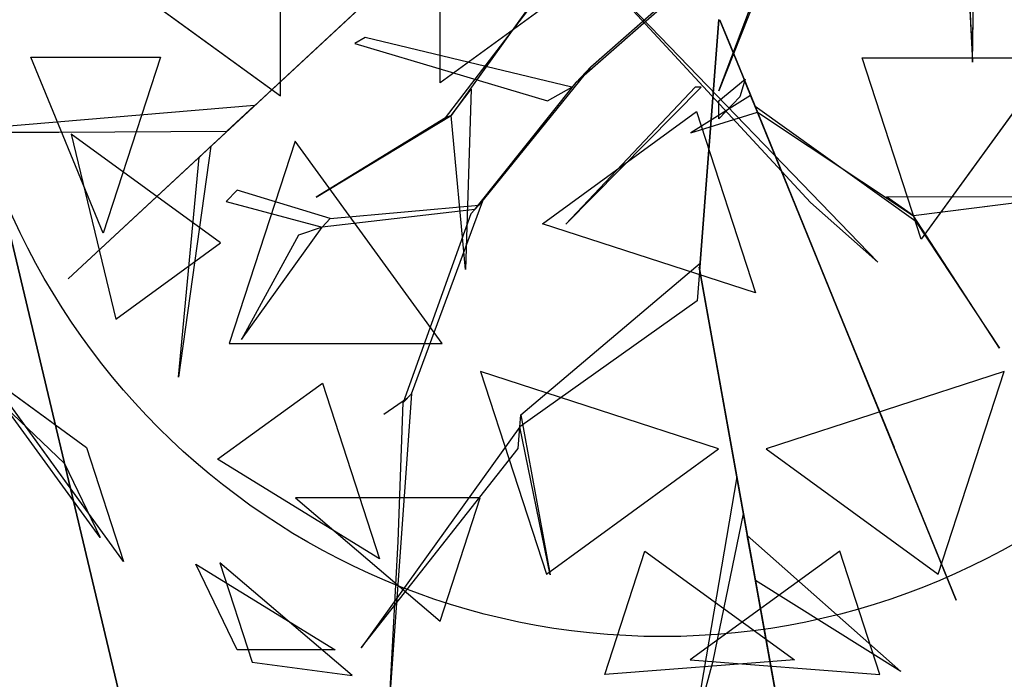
# Model space of a CAD drawing. Extents: x 22936 to 50368, y -4877 to 31080.
# Tile 373 of 601: x 49475 to 49734, y 2461 to 2634. Entities that reach past the tile are written whole.
import ezdxf

# ---------------------------------------------------------------- set-up
doc = ezdxf.new("R2010")
doc.units = 0
doc.layers.get('0').update_dxf_attribs({"linetype": 'CONTINUOUS'})
for name, color, linetype in [('00_TRACE_ARBRE', 3, 'CONTINUOUS'), ('00_TRACE_RDC', 241, 'CONTINUOUS'), ('08_AMENAGEMENTS_EXTERIEURS', 253, 'CONTINUOUS'), ('09_VEGETATION', 134, 'CONTINUOUS')]:
    doc.layers.add(name, color=color, linetype=linetype)

# ---------------------------------------------------------------- blocks, each defined once
blk = doc.blocks.new('TREE_GEOMETRIC_ROUND')
at = {"color": 7}
for p, q in [((43.9, -309.6, 4440.5), (282.4, 326.4, 5654)), ((282.4, 297.1, 5491.8), (43.9, -309.6, 4513.7)), ((-879.4, -319.9, 5468.4), (-879.4, 207, 5468.4)), ((-543.3, -292.3, 5644.3), (-543.3, 179.3, 5644.3)), ((565.4, -3.9, 5099.5), (578, -248.8, 5549.4)), ((578, -248.8, 5549.4), (581.4, -3.9, 5214.6)), ((-605.7, -35.6, 3415.3), (-1326.3, -704.7, 3593.2)), ((-1326.3, -704.7, 3593.2), (-605.7, -35.6, 3357.8)), ((-531.7, -365.8, 4848.5), (-278.5, -36.2, 4456.2)), ((-290.3, -40.6, 4571.3), (-519.9, -361.5, 4906)), ((-232.2, -37.7, 4440.5), (378.7, -669.5, 5654)), ((236.4, -544, 5491.8), (-232.2, -37.7, 4513.7)), ((-225.6, -258.5, 2358.4), (31.1, -33, 1966.5)), ((-1242, -56.5, 5178.3), (-879.4, -319.9, 5468.4)), ((-218.8, -56.5, 5736.5), (-543.3, -292.3, 5644.3)), ((-3.2, -69.7, 1966.5), (-257, -292.1, 2300.8)), ((43.9, -159, 2934.1), (3.3, -680.5, 3357.8)), ((3.3, -680.5, 3415.3), (43.9, -159, 3007.3)), ((93.2, -276.5, 3886.1), (45.8, -160.3, 3007.3)), ((45.8, -160.3, 3007.3), (68, -214.5, 3064.9)), ((-700.7, -197, 3117.4), (-722.5, -209.4, 3117.4)), ((-266.1, -301.8, 2421.1), (-700.7, -197, 3117.4)), ((-722.5, -209.4, 3117.4), (-317.1, -330.7, 2494.4)), ((68, -214.5, 3064.9), (102.7, -299.8, 3839)), ((-1404.9, -238.8, 2902.3), (-1132, -238.8, 2577.8)), ((-1252.3, -608.8, 2829.7), (-1404.9, -238.8, 2902.3)), ((-1132, -238.8, 2577.8), (-1252.3, -608.8, 2829.7)), ((345.4, -239.8, 5736.5), (746.6, -239.8, 5644.3)), ((469.4, -621.3, 5644.3), (345.4, -239.8, 5736.5)), ((746.6, -239.8, 5644.3), (469.4, -621.3, 5644.3)), ((-225.6, -258.5, 2358.4), (-461.5, -550, 2855.3)), ((-257, -292.1, 2300.8), (-225.6, -258.5, 2358.4)), ((43.9, -330.6, 4456.2), (99.4, -284.5, 3886.1)), ((99.4, -284.5, 3886.1), (87.5, -322.2, 3959.3)), ((102.7, -299.8, 3839), (93.2, -276.5, 3886.1)), ((93.2, -276.5, 3886.1), (292.4, -764.7, 4383)), ((-519.9, -361.5, 4895.5), (-477.9, -305.9, 4848.5)), ((-477.9, -305.9, 4848.5), (-489.9, -684.9, 5361.1)), ((-470.1, -559.2, 2829.1), (-257, -292.1, 2300.8)), ((-317.1, -330.7, 2494.4), (-266.1, -301.8, 2421.1)), ((-6.3, -301.3, 5010.6), (-278.3, -590, 5523.2)), ((-278.3, -590, 5523.2), (6.3, -301.3, 4895.5)), ((6.3, -301.3, 4895.5), (-6.3, -301.3, 5010.6)), ((43.9, -309.6, 4513.7), (43.9, -309.6, 4440.5)), ((297.1, -776.3, 4335.9), (102.7, -299.8, 3839)), ((110.6, -319.1, 4456.2), (-15.5, -397.7, 5612.1)), ((87.5, -322.2, 3959.3), (43.9, -368.2, 4456.2)), ((43.9, -368.2, 4456.2), (43.9, -330.6, 4456.2)), ((120.1, -342.4, 4456.2), (110.6, -319.1, 4456.2)), ((-933.8, -340.2, 3462.4), (-1596.1, -395.6, 3357.8)), ((-992.1, -394.3, 3488.5), (-933.8, -340.2, 3462.4)), ((120.1, -342.4, 4456.2), (124.8, -354, 4571.3)), ((124.8, -354, 4456.2), (120.1, -342.4, 4456.2)), ((458.2, -584.1, 4848.5), (120.1, -342.4, 4456.2)), ((-804.4, -533.2, 5246), (-519.9, -361.5, 4906)), ((-531.7, -365.8, 4848.5), (-804.4, -533.2, 5246)), ((-519.9, -361.5, 4906), (-531.7, -365.8, 4848.5)), ((-489.9, -684.9, 5361.1), (-519.9, -361.5, 4895.5)), ((-327.8, -588.9, 5644.3), (-3.3, -353.1, 5736.5)), ((-15.5, -397.7, 5612.1), (124.8, -354, 4456.2)), ((-3.3, -353.1, 5736.5), (120.7, -734.6, 5644.3)), ((124.8, -354, 4571.3), (453.5, -572.4, 4906)), ((-1596.1, -395.6, 3357.8), (-1345.6, -396.4, 3431)), ((-1345.6, -396.4, 3431), (-992.1, -394.3, 3488.5)), ((-1005.2, -629.1, 5283), (-1319.9, -400.4, 5031.1)), ((-1319.9, -400.4, 5031.1), (-1225.9, -789.5, 4958.5)), ((-1025.8, -425.7, 3546.1), (-1094.1, -911.7, 4205.1)), ((-1050.3, -449.3, 3561.8), (-1025.8, -425.7, 3546.1)), ((-848.5, -415, 2392.4), (-987, -841.2, 2682.5)), ((-538.8, -841.2, 2392.4), (-848.5, -415, 2392.4)), ((-1094.1, -911.7, 4205.1), (-1050.3, -449.3, 3561.8)), ((-970.7, -518.1, 3734), (-993.6, -542.5, 3734)), ((-774.4, -578.1, 3137.7), (-970.7, -518.1, 3734)), ((396.5, -532.4, 4848.5), (775.7, -531.4, 5361.1)), ((453.5, -572.4, 4895.5), (396.5, -532.4, 4848.5)), ((775.7, -531.4, 5361.1), (453.5, -572.4, 4895.5)), ((-993.6, -542.5, 3734), (-791.6, -596.4, 3106.3)), ((-470.1, -559.2, 2829.1), (-791.6, -596.4, 3106.3)), ((-774.4, -578.1, 3137.7), (-461.5, -550, 2855.3)), ((-603.6, -946.7, 2786.3), (-453, -540.8, 2771.6)), ((-453, -540.8, 2771.6), (-478.7, -568.3, 2844.8)), ((-461.5, -550, 2855.3), (-470.1, -559.2, 2829.1)), ((378.7, -669.5, 5654), (236.4, -544, 5491.8)), ((-791.6, -596.4, 3106.3), (-774.4, -578.1, 3137.7)), ((-478.7, -568.3, 2844.8), (-620.7, -965, 2843.8)), ((634.8, -851, 5246), (453.5, -572.4, 4906)), ((453.5, -572.4, 4906), (458.2, -584.1, 4848.5)), ((-961.2, -832.7, 3238.8), (-791.6, -596.4, 3106.3)), ((-791.6, -596.4, 3106.3), (-841.4, -612.9, 3179.5)), ((120.7, -734.6, 5644.3), (-327.8, -588.9, 5644.3)), ((458.2, -584.1, 4848.5), (634.8, -851, 5246)), ((-841.4, -612.9, 3179.5), (-961.2, -832.7, 3238.8)), ((-1225.9, -789.5, 4958.5), (-1005.2, -629.1, 5283)), ((-373.5, -991.1, 4105.7), (4, -672.1, 3415.3)), ((3.3, -680.5, 3415.3), (-2.2, -751.4, 3415.3)), ((176, -1648.4, 3593.2), (2.2, -680.5, 3357.8)), ((2.2, -680.5, 3357.8), (2.2, -680.5, 3415.3)), ((2.2, -680.5, 3415.3), (176, -1648.4, 3593.2)), ((4, -672.1, 3415.3), (3.3, -680.5, 3415.3)), ((3.3, -680.5, 3357.8), (3.3, -680.5, 3415.3)), ((-2.2, -751.4, 3415.3), (-375.4, -1016.1, 4074.4)), ((292.4, -764.7, 4383), (297.1, -776.3, 4335.9)), ((376.1, -970, 4937.4), (292.4, -764.7, 4383)), ((297.1, -776.3, 4325.4), (543.6, -1380.7, 4586.9)), ((314.5, -818.9, 4398.6), (297.1, -776.3, 4325.4)), ((297.1, -776.3, 4335.9), (412.5, -1059.2, 5099.5)), ((447.2, -1144.4, 4555.6), (314.5, -818.9, 4398.6)), ((-987, -841.2, 2682.5), (-538.8, -841.2, 2392.4)), ((-1209.6, -1299.5, 3736.8), (-1491.6, -911.3, 3736.8)), ((-1491.6, -911.3, 3736.8), (-1287.6, -1059.6, 3316.1)), ((43.2, -1062.8, 5468.4), (-458, -899.9, 5468.4)), ((-458, -899.9, 5468.4), (-319.5, -1326.2, 5178.3)), ((644.2, -899.9, 2392.4), (143.1, -1062.8, 2392.4)), ((505.7, -1326.2, 2682.5), (644.2, -899.9, 2392.4)), ((-1011.6, -1084.4, 4958.5), (-790.9, -924.1, 5283)), ((-790.9, -924.1, 5283), (-670.7, -1294.1, 5031.1)), ((-603.6, -946.7, 2786.3), (-649.3, -1582.9, 2960.6)), ((-620.7, -965, 2843.8), (-603.6, -946.7, 2786.3)), ((-1259, -1249, 4189.8), (-1458.9, -973.9, 4189.8)), ((-1458.9, -973.9, 4189.8), (-1333.8, -1093.2, 4415.9)), ((-612.1, -955.8, 2796.8), (-661.3, -990, 2796.8)), ((-631.6, -1257.7, 2843.8), (-620.7, -965, 2843.8)), ((412.5, -1059.2, 5099.5), (376.1, -970, 4937.4)), ((-375.4, -1016.1, 4074.4), (-373.5, -991.1, 4105.7)), ((-373.5, -991.1, 4105.7), (-311.5, -1327.5, 4806.6)), ((-375.4, -1016.1, 4074.4), (-709.6, -1481.1, 4367.3)), ((-379, -1062, 4126.7), (-375.4, -1016.1, 4074.4)), ((-311.5, -1327.5, 4806.6), (-375.4, -1016.1, 4074.4)), ((-1287.6, -1059.6, 3316.1), (-1209.6, -1299.5, 3736.8)), ((-709.6, -1481.1, 4367.3), (-379, -1062, 4126.7)), ((-319.5, -1326.2, 5178.3), (43.2, -1062.8, 5468.4)), ((143.1, -1062.8, 2392.4), (505.7, -1326.2, 2682.5)), ((-1333.8, -1093.2, 4415.9), (-1259, -1249, 4189.8)), ((-670.7, -1294.1, 5031.1), (-1011.6, -1084.4, 4958.5)), ((81.3, -1121.2, 3462.4), (-11.6, -1669.3, 3357.8)), ((95.4, -1199.5, 3488.5), (81.3, -1121.2, 3462.4)), ((543.6, -1380.7, 4586.9), (447.2, -1144.4, 4555.6)), ((-458.8, -1165.3, 2577.8), (-847.9, -1165.3, 2829.7)), ((-847.9, -1165.3, 2829.7), (-543.2, -1424.8, 2902.3)), ((-543.2, -1424.8, 2902.3), (-458.8, -1165.3, 2577.8)), ((31.8, -1508.5, 3431), (95.4, -1199.5, 3488.5)), ((-649.3, -1582.9, 2960.6), (-631.6, -1257.7, 2843.8)), ((120.5, -1339.5, 3561.8), (103.5, -1244.8, 3546.1)), ((103.5, -1244.8, 3546.1), (427, -1531.1, 4205.1)), ((-196.4, -1537.5, 2902.3), (-112.1, -1278, 2577.8)), ((-112.1, -1278, 2577.8), (202.6, -1506.7, 2829.7)), ((298.3, -1278, 5283), (-16.4, -1506.7, 5031.1)), ((382.6, -1537.5, 4958.5), (298.3, -1278, 5283)), ((-1057.1, -1305.2, 4599.3), (-763.9, -1485.5, 4661.7)), ((-970.7, -1485.5, 4337.8), (-1057.1, -1305.2, 4599.3)), ((-728.6, -1539.4, 3265.8), (-1007, -1302.4, 3199.5)), ((-1007, -1302.4, 3199.5), (-939.1, -1511.3, 3565.9)), ((427, -1531.1, 4205.1), (120.5, -1339.5, 3561.8)), ((-763.9, -1485.5, 4661.7), (-970.7, -1485.5, 4337.8)), ((-939.1, -1511.3, 3565.9), (-728.6, -1539.4, 3265.8)), ((202.6, -1506.7, 2829.7), (-196.4, -1537.5, 2902.3)), ((-16.4, -1506.7, 5031.1), (382.6, -1537.5, 4958.5)), ((-11.6, -1669.3, 3357.8), (31.8, -1508.5, 3431))]:
    blk.add_line(p, q, dxfattribs=at)
mesh = blk.add_polyface(dxfattribs=at)
corners = [(-879.4, 207, 5468.4), (-1242, -56.5, 5178.3), (-879.4, -319.9, 5468.4)]
mesh.append_faces([[corners[k] for k in face] for face in [(0, 1, 2)]], dxfattribs={"color": 7})
mesh = blk.add_polyface(dxfattribs=at)
corners = [(-218.8, -56.5, 5736.5), (-543.3, -292.3, 5644.3), (-543.3, 179.3, 5644.3)]
mesh.append_faces([[corners[k] for k in face] for face in [(0, 1, 2)]], dxfattribs={"color": 7})
mesh = blk.add_polyface(dxfattribs=at)
corners = [(565.4, -3.9, 5099.5), (578, -248.8, 5549.4), (581.4, -3.9, 5214.6)]
mesh.append_faces([[corners[k] for k in face] for face in [(0, 1, 2)]], dxfattribs={"color": 7})
mesh = blk.add_polyface(dxfattribs=at)
corners = [(-1326.3, -704.7, 3593.2), (-605.7, -35.6, 3357.8), (-605.7, -35.6, 3415.3)]
mesh.append_faces([[corners[k] for k in face] for face in [(0, 1, 2)]], dxfattribs={"color": 7})
mesh = blk.add_polyface(dxfattribs=at)
corners = [(43.9, -159, 3007.3), (3.3, -680.5, 3357.8), (3.3, -680.5, 3415.3), (43.9, -159, 2934.1)]
mesh.append_faces([[corners[k] for k in face] for face in [(0, 1, 2), (1, 0, 3)]], dxfattribs={"vtx0": -1, "color": 7})
mesh = blk.add_polyface(dxfattribs=at)
corners = [(93.2, -276.5, 3886.1), (68, -214.5, 3064.9), (102.7, -299.8, 3839), (45.8, -160.3, 3007.3)]
mesh.append_faces([[corners[k] for k in face] for face in [(0, 1, 2), (1, 0, 3)]], dxfattribs={"vtx0": -1, "color": 7})
mesh = blk.add_polyface(dxfattribs=at)
corners = [(-1132, -238.8, 2577.8), (-1252.3, -608.8, 2829.7), (-1404.9, -238.8, 2902.3)]
mesh.append_faces([[corners[k] for k in face] for face in [(0, 1, 2)]], dxfattribs={"color": 7})
mesh = blk.add_polyface(dxfattribs=at)
corners = [(746.6, -239.8, 5644.3), (469.4, -621.3, 5644.3), (345.4, -239.8, 5736.5)]
mesh.append_faces([[corners[k] for k in face] for face in [(0, 1, 2)]], dxfattribs={"color": 7})
mesh = blk.add_polyface(dxfattribs=at)
corners = [(102.7, -299.8, 3839), (292.4, -764.7, 4383), (297.1, -776.3, 4335.9), (93.2, -276.5, 3886.1)]
mesh.append_faces([[corners[k] for k in face] for face in [(0, 1, 2), (1, 0, 3)]], dxfattribs={"vtx0": -1, "color": 7})
mesh = blk.add_polyface(dxfattribs=at)
corners = [(-489.9, -684.9, 5361.1), (-519.9, -361.5, 4895.5), (-477.9, -305.9, 4848.5)]
mesh.append_faces([[corners[k] for k in face] for face in [(0, 1, 2)]], dxfattribs={"color": 7})
mesh = blk.add_polyface(dxfattribs=at)
corners = [(-6.3, -301.3, 5010.6), (-278.3, -590, 5523.2), (6.3, -301.3, 4895.5)]
mesh.append_faces([[corners[k] for k in face] for face in [(0, 1, 2)]], dxfattribs={"color": 7})
mesh = blk.add_polyface(dxfattribs=at)
corners = [(124.8, -354, 4456.2), (110.6, -319.1, 4456.2), (-15.5, -397.7, 5612.1), (120.1, -342.4, 4456.2)]
mesh.append_faces([[corners[k] for k in face] for face in [(0, 1, 2), (1, 0, 3)]], dxfattribs={"vtx0": -1, "color": 7})
mesh = blk.add_polyface(dxfattribs=at)
corners = [(-804.4, -533.2, 5246), (-519.9, -361.5, 4906), (-531.7, -365.8, 4848.5)]
mesh.append_faces([[corners[k] for k in face] for face in [(0, 1, 2)]], dxfattribs={"color": 7})
mesh = blk.add_polyface(dxfattribs=at)
corners = [(120.7, -734.6, 5644.3), (-327.8, -588.9, 5644.3), (-3.3, -353.1, 5736.5)]
mesh.append_faces([[corners[k] for k in face] for face in [(0, 1, 2)]], dxfattribs={"color": 7})
mesh = blk.add_polyface(dxfattribs=at)
corners = [(-1319.9, -400.4, 5031.1), (-1225.9, -789.5, 4958.5), (-1005.2, -629.1, 5283)]
mesh.append_faces([[corners[k] for k in face] for face in [(0, 1, 2)]], dxfattribs={"color": 7})
mesh = blk.add_polyface(dxfattribs=at)
corners = [(-1094.1, -911.7, 4205.1), (-1050.3, -449.3, 3561.8), (-1025.8, -425.7, 3546.1)]
mesh.append_faces([[corners[k] for k in face] for face in [(0, 1, 2)]], dxfattribs={"color": 7})
mesh = blk.add_polyface(dxfattribs=at)
corners = [(-538.8, -841.2, 2392.4), (-848.5, -415, 2392.4), (-987, -841.2, 2682.5)]
mesh.append_faces([[corners[k] for k in face] for face in [(0, 1, 2)]], dxfattribs={"color": 7})
mesh = blk.add_polyface(dxfattribs=at)
corners = [(775.7, -531.4, 5361.1), (453.5, -572.4, 4895.5), (396.5, -532.4, 4848.5)]
mesh.append_faces([[corners[k] for k in face] for face in [(0, 1, 2)]], dxfattribs={"color": 7})
mesh = blk.add_polyface(dxfattribs=at)
corners = [(453.5, -572.4, 4906), (458.2, -584.1, 4848.5), (634.8, -851, 5246)]
mesh.append_faces([[corners[k] for k in face] for face in [(0, 1, 2)]], dxfattribs={"color": 7})
mesh = blk.add_polyface(dxfattribs=at)
corners = [(-791.6, -596.4, 3106.3), (-841.4, -612.9, 3179.5), (-961.2, -832.7, 3238.8)]
mesh.append_faces([[corners[k] for k in face] for face in [(0, 1, 2)]], dxfattribs={"color": 7})
mesh = blk.add_polyface(dxfattribs=at)
corners = [(2.2, -680.5, 3415.3), (176, -1648.4, 3593.2), (2.2, -680.5, 3357.8)]
mesh.append_faces([[corners[k] for k in face] for face in [(0, 1, 2)]], dxfattribs={"color": 7})
mesh = blk.add_polyface(dxfattribs=at)
corners = [(376.1, -970, 4937.4), (297.1, -776.3, 4335.9), (412.5, -1059.2, 5099.5), (292.4, -764.7, 4383)]
mesh.append_faces([[corners[k] for k in face] for face in [(0, 1, 2), (1, 0, 3)]], dxfattribs={"vtx0": -1, "color": 7})
mesh = blk.add_polyface(dxfattribs=at)
corners = [(447.2, -1144.4, 4555.6), (297.1, -776.3, 4325.4), (543.6, -1380.7, 4586.9), (314.5, -818.9, 4398.6)]
mesh.append_faces([[corners[k] for k in face] for face in [(0, 1, 2), (1, 0, 3)]], dxfattribs={"vtx0": -1, "color": 7})
mesh = blk.add_polyface(dxfattribs=at)
corners = [(-1491.6, -911.3, 3736.8), (-1287.6, -1059.6, 3316.1), (-1209.6, -1299.5, 3736.8)]
mesh.append_faces([[corners[k] for k in face] for face in [(0, 1, 2)]], dxfattribs={"color": 7})
mesh = blk.add_polyface(dxfattribs=at)
corners = [(43.2, -1062.8, 5468.4), (-458, -899.9, 5468.4), (-319.5, -1326.2, 5178.3)]
mesh.append_faces([[corners[k] for k in face] for face in [(0, 1, 2)]], dxfattribs={"color": 7})
mesh = blk.add_polyface(dxfattribs=at)
corners = [(644.2, -899.9, 2392.4), (143.1, -1062.8, 2392.4), (505.7, -1326.2, 2682.5)]
mesh.append_faces([[corners[k] for k in face] for face in [(0, 1, 2)]], dxfattribs={"color": 7})
mesh = blk.add_polyface(dxfattribs=at)
corners = [(-670.7, -1294.1, 5031.1), (-1011.6, -1084.4, 4958.5), (-790.9, -924.1, 5283)]
mesh.append_faces([[corners[k] for k in face] for face in [(0, 1, 2)]], dxfattribs={"color": 7})
mesh = blk.add_polyface(dxfattribs=at)
corners = [(-1458.9, -973.9, 4189.8), (-1333.8, -1093.2, 4415.9), (-1259, -1249, 4189.8)]
mesh.append_faces([[corners[k] for k in face] for face in [(0, 1, 2)]], dxfattribs={"color": 7})
mesh = blk.add_polyface(dxfattribs=at)
corners = [(-373.5, -991.1, 4105.7), (-311.5, -1327.5, 4806.6), (-375.4, -1016.1, 4074.4)]
mesh.append_faces([[corners[k] for k in face] for face in [(0, 1, 2)]], dxfattribs={"color": 7})
mesh = blk.add_polyface(dxfattribs=at)
corners = [(-709.6, -1481.1, 4367.3), (-379, -1062, 4126.7), (-375.4, -1016.1, 4074.4)]
mesh.append_faces([[corners[k] for k in face] for face in [(0, 1, 2)]], dxfattribs={"color": 7})
mesh = blk.add_polyface(dxfattribs=at)
corners = [(-543.2, -1424.8, 2902.3), (-458.8, -1165.3, 2577.8), (-847.9, -1165.3, 2829.7)]
mesh.append_faces([[corners[k] for k in face] for face in [(0, 1, 2)]], dxfattribs={"color": 7})
mesh = blk.add_polyface(dxfattribs=at)
corners = [(103.5, -1244.8, 3546.1), (427, -1531.1, 4205.1), (120.5, -1339.5, 3561.8)]
mesh.append_faces([[corners[k] for k in face] for face in [(0, 1, 2)]], dxfattribs={"color": 7})
mesh = blk.add_polyface(dxfattribs=at)
corners = [(-196.4, -1537.5, 2902.3), (-112.1, -1278, 2577.8), (202.6, -1506.7, 2829.7)]
mesh.append_faces([[corners[k] for k in face] for face in [(0, 1, 2)]], dxfattribs={"color": 7})
mesh = blk.add_polyface(dxfattribs=at)
corners = [(298.3, -1278, 5283), (-16.4, -1506.7, 5031.1), (382.6, -1537.5, 4958.5)]
mesh.append_faces([[corners[k] for k in face] for face in [(0, 1, 2)]], dxfattribs={"color": 7})
mesh = blk.add_polyface(dxfattribs=at)
corners = [(-763.9, -1485.5, 4661.7), (-970.7, -1485.5, 4337.8), (-1057.1, -1305.2, 4599.3)]
mesh.append_faces([[corners[k] for k in face] for face in [(0, 1, 2)]], dxfattribs={"color": 7})
mesh = blk.add_polyface(dxfattribs=at)
corners = [(-939.1, -1511.3, 3565.9), (-728.6, -1539.4, 3265.8), (-1007, -1302.4, 3199.5)]
mesh.append_faces([[corners[k] for k in face] for face in [(0, 1, 2)]], dxfattribs={"color": 7})
blk = doc.blocks.new('ARBRE_SIMPLE')
blk.add_circle((0, 0), 250)
blk = doc.blocks.new('GROUPER_1')
at = {"layer": '00_TRACE_ARBRE', "rotation": 10.53798942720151}
for p, xscale, yscale, zscale in [((8030.12, 3270.92), 0.75, 0.75, 0.75), ((7737.82, 3020.97), 0.5, 0.5, 0.5)]:
    blk.add_blockref('ARBRE_SIMPLE', p, dxfattribs=dict(at, xscale=xscale, yscale=yscale, zscale=zscale))
blk = doc.blocks.new('GROUPER_2')
at = {"layer": '00_TRACE_RDC'}
blk.add_blockref('GROUPER_1', (12098.99, 4265.72), dxfattribs=at)
blk = doc.blocks.new('GROUPER_17')
at = {"layer": '08_AMENAGEMENTS_EXTERIEURS'}
mesh = blk.add_polyface(dxfattribs=at)
corners = [(16.45, 1860.4), (0, 1328), (0, 1844.55), (1795, 1328), (33.02, 1876.27), (49.71, 1892.12), (66.55, 1907.89), (83.55, 1923.55), (100.74, 1939.04), (118.11, 1954.33), (135.7, 1969.37), (153.53, 1984.11), (171.6, 1998.5), (189.93, 2012.5), (208.55, 2026.07), (227.46, 2039.16), (246.69, 2051.72), (266.25, 2063.72), (286.11, 2075.18), (306.26, 2086.08), (326.69, 2096.46), (347.37, 2106.3), (368.28, 2115.64), (389.4, 2124.46), (410.72, 2132.79), (432.21, 2140.64), (453.87, 2148), (475.66, 2154.9), (497.57, 2161.34), (519.59, 2167.33), (541.68, 2172.89), (563.84, 2178.01), (586.04, 2182.71), (608.27, 2187), (630.51, 2190.89), (652.73, 2194.39), (674.92, 2197.5), (697.06, 2200.25), (719.14, 2202.62), (741.15, 2204.62), (763.1, 2206.23), (785, 2207.43), (806.84, 2208.22), (828.63, 2208.57), (850.38, 2208.48), (872.08, 2207.93), (893.75, 2206.9), (915.39, 2205.39), (936.99, 2203.38), (958.57, 2200.86), (980.13, 2197.81), (1001.67, 2194.22), (1023.19, 2190.07), (1044.71, 2185.36), (1066.22, 2180.06), (1087.73, 2174.17), (1109.23, 2167.67), (1130.75, 2160.55), (1152.27, 2152.79), (1173.81, 2144.38), (1195.36, 2135.31), (1216.93, 2125.59), (1238.5, 2115.38), (1260.06, 2104.88), (1281.58, 2094.27), (1303.04, 2083.75), (1324.43, 2073.52), (1345.72, 2063.77), (1366.89, 2054.69), (1387.93, 2046.48), (1408.82, 2039.32), (1429.54, 2033.42), (1450.06, 2028.98), (1470.36, 2026.17), (1490.44, 2025.2), (1510.26, 2026.26), (1529.82, 2029.54), (1549.07, 2035.18), (1567.96, 2043.07), (1586.43, 2053.03), (1604.39, 2064.91), (1621.79, 2078.53), (1638.55, 2093.74), (1654.6, 2110.37), (1669.89, 2128.24), (1684.32, 2147.2), (1697.85, 2167.08), (1710.39, 2187.71), (1721.89, 2208.92), (1732.26, 2230.56), (1741.45, 2252.45), (1749.38, 2274.43), (1756.03, 2296.38), (1761.5, 2318.27), (1765.9, 2340.13), (1769.36, 2361.94), (1771.99, 2383.72), (1773.91, 2405.46), (1775.24, 2427.19), (1776.09, 2448.89), (1776.59, 2470.58), (1776.85, 2492.26), (1777, 2513.93), (2395.68, 2513.93), (1845, 75), (1845, 0), (1332.44, 6187.9), (953.84, 4324.79), (744.56, 6114.92), (1503.53, 4690.87), (1872.82, 4324.79), (2843.74, 4811.2), (2680.87, 4187.05), (193.79, -1456.02), (188.09, -1836.1), (174.84, -1645.82), (233.16, -2021.44), (244.41, -1272.11), (308.78, -2196.56), (325.25, -1099.34), (412.78, -2356.46), (434, -942.64), (3662.14, -2801.42), (567.57, -806.46), (722.14, -694.7), (893.31, -610.54), (1076.21, -556.38), (1155.38, -537.12), (1232.99, -512.33), (1308.66, -482.14), (1382.02, -446.69), (1452.7, -406.15), (1520.35, -360.74), (1584.63, -310.68), (1645.22, -256.21), (1701.82, -197.6), (1754.16, -135.16), (1801.96, -69.18), (1795, 75)]
mesh.append_faces([[corners[k] for k in face] for face in [(0, 1, 2), (106, 107, 108), (113, 114, 115)]], dxfattribs={"vtx0": -1})
mesh.append_faces([[corners[k] for k in face] for face in [(1, 0, 3), (104, 103, 105), (107, 109, 110), (110, 111, 112), (114, 113, 116), (116, 117, 118), (118, 119, 120), (120, 121, 122), (122, 112, 111)]], dxfattribs={"vtx0": -1, "vtx1": -1})
mesh.append_faces([[corners[k] for k in face] for face in [(3, 103, 104), (122, 105, 103)]], dxfattribs={"vtx0": -1, "vtx1": -1, "vtx2": -1})
mesh.append_faces([[corners[k] for k in face] for face in [(3, 0, 4), (3, 4, 5), (3, 5, 6), (3, 6, 7), (3, 7, 8), (3, 8, 9), (3, 9, 10), (3, 10, 11), (3, 11, 12), (3, 12, 13), (3, 13, 14), (3, 14, 15), (3, 15, 16), (3, 16, 17), (3, 17, 18), (3, 18, 19), (3, 19, 20), (3, 20, 21), (3, 21, 22), (3, 22, 23), (3, 23, 24), (3, 24, 25), (3, 25, 26), (3, 26, 27), (3, 27, 28), (3, 28, 29), (3, 29, 30), (3, 30, 31), (3, 31, 32), (3, 32, 33), (3, 33, 34), (3, 34, 35), (3, 35, 36), (3, 36, 37), (3, 37, 38), (3, 38, 39), (3, 39, 40), (3, 40, 41), (3, 41, 42), (3, 42, 43), (3, 43, 44), (3, 44, 45), (3, 45, 46), (3, 46, 47), (3, 47, 48), (3, 48, 49), (3, 49, 50), (3, 50, 51), (3, 51, 52), (3, 52, 53), (3, 53, 54), (3, 54, 55), (3, 55, 56), (3, 56, 57), (3, 57, 58), (3, 58, 59), (3, 59, 60), (3, 60, 61), (3, 61, 62), (3, 62, 63), (3, 63, 64), (3, 64, 65), (3, 65, 66), (3, 66, 67), (3, 67, 68), (3, 68, 69), (3, 69, 70), (3, 70, 71), (3, 71, 72), (3, 72, 73), (3, 73, 74), (3, 74, 75), (3, 75, 76), (3, 76, 77), (3, 77, 78), (3, 78, 79), (3, 79, 80), (3, 80, 81), (3, 81, 82), (3, 82, 83), (3, 83, 84), (3, 84, 85), (3, 85, 86), (3, 86, 87), (3, 87, 88), (3, 88, 89), (3, 89, 90), (3, 90, 91), (3, 91, 92), (3, 92, 93), (3, 93, 94), (3, 94, 95), (3, 95, 96), (3, 96, 97), (3, 97, 98), (3, 98, 99), (3, 99, 100), (3, 100, 101), (3, 101, 102), (3, 102, 103), (107, 106, 109), (110, 109, 111), (116, 113, 117), (118, 117, 119), (120, 119, 121), (122, 121, 123), (122, 123, 124), (122, 124, 125), (122, 125, 126), (122, 126, 127), (122, 127, 128), (122, 128, 129), (122, 129, 130), (122, 130, 131), (122, 131, 132), (122, 132, 133), (122, 133, 134), (122, 134, 135), (122, 135, 136), (122, 136, 137), (122, 137, 105), (122, 103, 112)]], dxfattribs={"vtx0": -1, "vtx2": -1})
mesh.append_faces([[corners[k] for k in face] for face in [(104, 138, 3)]], dxfattribs={"vtx2": -1})

msp = doc.modelspace()

# ---------------------------------------------------------------- block references
at = {"layer": '00_TRACE_RDC'}
msp.add_blockref('GROUPER_2', (29515.15, -4876.93), dxfattribs=at)
at = {"layer": '08_AMENAGEMENTS_EXTERIEURS', "color": 54}
msp.add_blockref('GROUPER_17', (46706.19, 1619.93), dxfattribs=at)
at = {"layer": '09_VEGETATION', "xscale": 0.125, "yscale": 0.125, "zscale": 0.125}
msp.add_blockref('TREE_GEOMETRIC_ROUND', (49653.66, 2654.4), dxfattribs=at)

doc.saveas('drawing.dxf')
